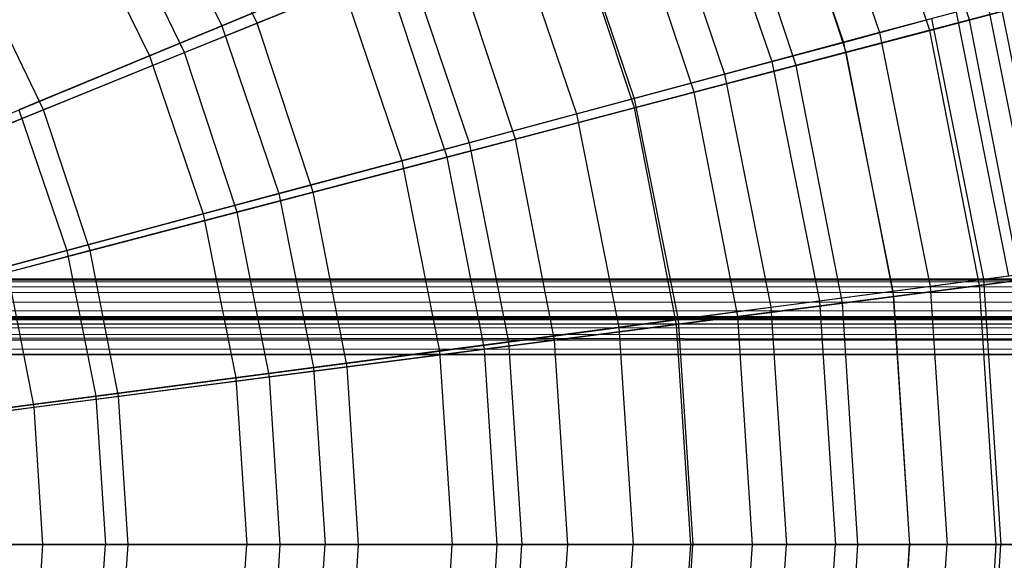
# Model space of a CAD drawing. Extents: x 0.2 to 40.1, y -6.7 to 6.7.
# Tile 325 of 516: x 22.567 to 23.597, y 3.437 to 4.003. Entities that reach past the tile are written whole.
import ezdxf

# ---------------------------------------------------------------- set-up
doc = ezdxf.new("R2010")
doc.units = 0
doc.header["$MEASUREMENT"] = 0
doc.layers.get('0').update_dxf_attribs({"color": 13, "linetype": 'CONTINUOUS'})

# ---------------------------------------------------------------- blocks, each defined once
blk = doc.blocks.new('SNOWBALL_XIV_PM3_STL')
at = {"color": 0}
for p, q in [((23.561, 4.0026, 16.0947), (23.4736, 4.2658, 16.0947)), ((23.561, 4.0026, 16.0947), (23.4736, 4.2658, 16.0947)), ((23.5194, 3.9916, 14.1096), (23.4337, 4.2496, 14.1096)), ((23.5194, 3.9916, 14.1096), (23.4337, 4.2496, 14.1096)), ((23.3797, 4.2457, 15.9469), (23.4667, 3.9893, 15.9469)), ((23.3797, 4.2457, 15.9469), (23.4667, 3.9893, 15.9469)), ((23.3435, 4.2307, 14.2455), (23.4289, 3.9791, 14.2455)), ((23.3435, 4.2307, 14.2455), (23.4289, 3.9791, 14.2455)), ((23.4318, 3.9687, 16.355), (23.3498, 4.2157, 16.355)), ((23.4318, 3.9687, 16.355), (23.3498, 4.2157, 16.355)), ((23.2717, 4.2009, 16.2125), (23.3538, 3.959, 16.2125)), ((23.2717, 4.2009, 16.2125), (23.3538, 3.959, 16.2125)), ((23.3794, 3.9549, 13.8553), (23.2996, 4.1953, 13.8553)), ((23.3794, 3.9549, 13.8553), (23.2996, 4.1953, 13.8553)), ((23.2243, 4.1813, 13.9856), (23.3043, 3.9457, 13.9856)), ((23.2243, 4.1813, 13.9856), (23.3043, 3.9457, 13.9856)), ((22.815, 3.9991, 17.0103), (22.7342, 4.167, 17.0103)), ((22.815, 3.9991, 17.0103), (22.7342, 4.167, 17.0103)), ((22.6962, 4.163, 16.8943), (22.7782, 3.9965, 16.8943)), ((22.6962, 4.163, 16.8943), (22.7782, 3.9965, 16.8943)), ((23.134, 4.1439, 16.4615), (23.2098, 3.9204, 16.4615)), ((23.134, 4.1439, 16.4615), (23.2098, 3.9204, 16.4615)), ((23.2725, 3.9269, 16.5968), (23.1972, 4.1539, 16.5968)), ((23.2725, 3.9269, 16.5968), (23.1972, 4.1539, 16.5968)), ((22.7389, 3.9683, 13.2256), (22.6626, 4.1267, 13.2256)), ((22.7389, 3.9683, 13.2256), (22.6626, 4.1267, 13.2256)), ((23.2101, 3.9105, 13.6209), (23.1374, 4.1296, 13.6209)), ((23.2101, 3.9105, 13.6209), (23.1374, 4.1296, 13.6209)), ((22.6251, 4.1219, 13.3291), (22.7024, 3.9651, 13.3291)), ((22.6251, 4.1219, 13.3291), (22.7024, 3.9651, 13.3291)), ((23.0762, 4.1199, 13.7437), (23.1494, 3.9042, 13.7437)), ((23.0762, 4.1199, 13.7437), (23.1494, 3.9042, 13.7437)), ((22.9686, 4.0754, 16.6899), (22.7782, 3.9965, 16.8943)), ((22.9686, 4.0754, 16.6899), (22.7782, 3.9965, 16.8943)), ((23.018, 4.0813, 16.8163), (22.815, 3.9991, 17.0103)), ((23.018, 4.0813, 16.8163), (22.815, 3.9991, 17.0103)), ((22.9686, 4.0754, 16.6899), (23.0369, 3.8741, 16.6899)), ((22.9686, 4.0754, 16.6899), (23.0369, 3.8741, 16.6899)), ((23.0855, 3.8779, 16.8163), (23.018, 4.0813, 16.8163)), ((23.0855, 3.8779, 16.8163), (23.018, 4.0813, 16.8163)), ((22.7389, 3.9683, 13.2256), (22.9495, 4.0536, 13.4099)), ((22.7389, 3.9683, 13.2256), (22.9495, 4.0536, 13.4099)), ((23.0141, 3.8591, 13.4099), (22.9495, 4.0536, 13.4099)), ((23.0141, 3.8591, 13.4099), (22.9495, 4.0536, 13.4099)), ((22.5914, 3.9086, 17.1758), (22.5239, 4.0486, 17.1758)), ((22.5914, 3.9086, 17.1758), (22.5239, 4.0486, 17.1758)), ((22.7024, 3.9651, 13.3291), (22.9013, 4.0475, 13.5238)), ((22.7024, 3.9651, 13.3291), (22.9013, 4.0475, 13.5238)), ((22.9013, 4.0475, 13.5238), (22.9665, 3.8552, 13.5238)), ((22.9013, 4.0475, 13.5238), (22.9665, 3.8552, 13.5238)), ((23.5194, 3.9916, 14.1096), (23.6279, 4.0201, 14.3798)), ((23.5194, 3.9916, 14.1096), (23.6279, 4.0201, 14.3798)), ((23.6581, 4.028, 15.8199), (23.561, 4.0026, 16.0947)), ((23.6581, 4.028, 15.8199), (23.561, 4.0026, 16.0947)), ((23.5927, 4.023, 15.3825), (23.6488, 3.7407, 15.3825)), ((23.5927, 4.023, 15.3825), (23.6488, 3.7407, 15.3825)), ((23.5468, 4.0107, 15.6688), (23.4667, 3.9893, 15.9469)), ((23.5468, 4.0107, 15.6688), (23.4667, 3.9893, 15.9469)), ((23.5468, 4.0107, 15.6688), (23.6017, 3.7345, 15.6688)), ((23.5468, 4.0107, 15.6688), (23.6017, 3.7345, 15.6688)), ((23.5798, 4.0196, 14.8034), (23.6356, 3.739, 14.8034)), ((23.5798, 4.0196, 14.8034), (23.6356, 3.739, 14.8034)), ((23.4289, 3.9791, 14.2455), (23.5212, 4.0039, 14.5196)), ((23.4289, 3.9791, 14.2455), (23.5212, 4.0039, 14.5196)), ((23.561, 4.0026, 16.0947), (23.4318, 3.9687, 16.355)), ((23.561, 4.0026, 16.0947), (23.4318, 3.9687, 16.355)), ((23.5212, 4.0039, 14.5196), (23.5755, 3.7311, 14.5196)), ((23.5212, 4.0039, 14.5196), (23.5755, 3.7311, 14.5196)), ((23.614, 3.7303, 16.0947), (23.561, 4.0026, 16.0947)), ((23.614, 3.7303, 16.0947), (23.561, 4.0026, 16.0947)), ((22.7782, 3.9965, 16.8943), (22.5658, 3.9085, 17.0713)), ((22.7782, 3.9965, 16.8943), (22.5658, 3.9085, 17.0713)), ((22.815, 3.9991, 17.0103), (22.5914, 3.9086, 17.1758)), ((22.815, 3.9991, 17.0103), (22.5914, 3.9086, 17.1758)), ((22.7782, 3.9965, 16.8943), (22.8379, 3.8208, 16.8943)), ((22.7782, 3.9965, 16.8943), (22.8379, 3.8208, 16.8943)), ((22.8737, 3.8223, 17.0103), (22.815, 3.9991, 17.0103)), ((22.8737, 3.8223, 17.0103), (22.815, 3.9991, 17.0103)), ((23.4667, 3.9893, 15.9469), (23.3538, 3.959, 16.2125)), ((23.4667, 3.9893, 15.9469), (23.3538, 3.959, 16.2125)), ((23.3794, 3.9549, 13.8553), (23.5194, 3.9916, 14.1096)), ((23.3794, 3.9549, 13.8553), (23.5194, 3.9916, 14.1096)), ((23.4667, 3.9893, 15.9469), (23.5196, 3.7237, 15.9469)), ((23.4667, 3.9893, 15.9469), (23.5196, 3.7237, 15.9469)), ((23.5713, 3.7248, 14.1096), (23.5194, 3.9916, 14.1096)), ((23.5713, 3.7248, 14.1096), (23.5194, 3.9916, 14.1096)), ((23.3043, 3.9457, 13.9856), (23.4289, 3.9791, 14.2455)), ((23.3043, 3.9457, 13.9856), (23.4289, 3.9791, 14.2455)), ((23.4289, 3.9791, 14.2455), (23.4807, 3.7186, 14.2455)), ((23.4289, 3.9791, 14.2455), (23.4807, 3.7186, 14.2455)), ((23.4318, 3.9687, 16.355), (23.2725, 3.9269, 16.5968)), ((23.4318, 3.9687, 16.355), (23.2725, 3.9269, 16.5968)), ((23.4816, 3.7132, 16.355), (23.4318, 3.9687, 16.355)), ((23.4816, 3.7132, 16.355), (23.4318, 3.9687, 16.355)), ((22.4827, 3.8741, 13.1628), (22.7024, 3.9651, 13.3291)), ((22.4827, 3.8741, 13.1628), (22.7024, 3.9651, 13.3291)), ((22.5088, 3.8752, 13.0707), (22.7389, 3.9683, 13.2256)), ((22.5088, 3.8752, 13.0707), (22.7389, 3.9683, 13.2256)), ((22.7024, 3.9651, 13.3291), (22.7586, 3.7995, 13.3291)), ((22.7024, 3.9651, 13.3291), (22.7586, 3.7995, 13.3291)), ((22.7943, 3.8015, 13.2256), (22.7389, 3.9683, 13.2256)), ((22.7943, 3.8015, 13.2256), (22.7389, 3.9683, 13.2256)), ((23.3538, 3.959, 16.2125), (23.2098, 3.9204, 16.4615)), ((23.3538, 3.959, 16.2125), (23.2098, 3.9204, 16.4615)), ((23.3538, 3.959, 16.2125), (23.4037, 3.7084, 16.2125)), ((23.3538, 3.959, 16.2125), (23.4037, 3.7084, 16.2125)), ((23.2101, 3.9105, 13.6209), (23.3794, 3.9549, 13.8553)), ((23.2101, 3.9105, 13.6209), (23.3794, 3.9549, 13.8553)), ((23.4278, 3.7063, 13.8553), (23.3794, 3.9549, 13.8553)), ((23.4278, 3.7063, 13.8553), (23.3794, 3.9549, 13.8553)), ((23.1494, 3.9042, 13.7437), (23.3043, 3.9457, 13.9856)), ((23.1494, 3.9042, 13.7437), (23.3043, 3.9457, 13.9856)), ((23.3043, 3.9457, 13.9856), (23.3528, 3.7018, 13.9856)), ((23.3043, 3.9457, 13.9856), (23.3528, 3.7018, 13.9856)), ((23.2098, 3.9204, 16.4615), (23.0369, 3.8741, 16.6899)), ((23.2098, 3.9204, 16.4615), (23.0369, 3.8741, 16.6899)), ((23.2725, 3.9269, 16.5968), (23.0855, 3.8779, 16.8163)), ((23.2725, 3.9269, 16.5968), (23.0855, 3.8779, 16.8163)), ((23.2098, 3.9204, 16.4615), (23.2559, 3.689, 16.4615)), ((23.2098, 3.9204, 16.4615), (23.2559, 3.689, 16.4615)), ((23.3182, 3.6922, 16.5968), (23.2725, 3.9269, 16.5968)), ((23.3182, 3.6922, 16.5968), (23.2725, 3.9269, 16.5968)), ((22.5914, 3.9086, 17.1758), (22.3505, 3.8111, 17.3101)), ((22.5914, 3.9086, 17.1758), (22.3505, 3.8111, 17.3101)), ((22.5658, 3.9085, 17.0713), (22.6158, 3.7613, 17.0713)), ((22.5658, 3.9085, 17.0713), (22.6158, 3.7613, 17.0713)), ((22.6403, 3.7611, 17.1758), (22.5914, 3.9086, 17.1758)), ((22.6403, 3.7611, 17.1758), (22.5914, 3.9086, 17.1758)), ((23.0141, 3.8591, 13.4099), (23.2101, 3.9105, 13.6209)), ((23.0141, 3.8591, 13.4099), (23.2101, 3.9105, 13.6209)), ((23.2542, 3.6839, 13.6209), (23.2101, 3.9105, 13.6209)), ((23.2542, 3.6839, 13.6209), (23.2101, 3.9105, 13.6209)), ((22.9665, 3.8552, 13.5238), (23.1494, 3.9042, 13.7437)), ((22.9665, 3.8552, 13.5238), (23.1494, 3.9042, 13.7437)), ((23.1494, 3.9042, 13.7437), (23.1938, 3.6808, 13.7437)), ((23.1494, 3.9042, 13.7437), (23.1938, 3.6808, 13.7437)), ((23.0855, 3.8779, 16.8163), (22.8737, 3.8223, 17.0103)), ((23.0855, 3.8779, 16.8163), (22.8737, 3.8223, 17.0103)), ((23.1265, 3.6675, 16.8163), (23.0855, 3.8779, 16.8163)), ((23.1265, 3.6675, 16.8163), (23.0855, 3.8779, 16.8163)), ((23.0369, 3.8741, 16.6899), (22.8379, 3.8208, 16.8943)), ((23.0369, 3.8741, 16.6899), (22.8379, 3.8208, 16.8943)), ((23.0369, 3.8741, 16.6899), (23.0784, 3.6656, 16.6899)), ((23.0369, 3.8741, 16.6899), (23.0784, 3.6656, 16.6899)), ((22.7586, 3.7995, 13.3291), (22.9665, 3.8552, 13.5238)), ((22.7586, 3.7995, 13.3291), (22.9665, 3.8552, 13.5238)), ((22.7943, 3.8015, 13.2256), (23.0141, 3.8591, 13.4099)), ((22.7943, 3.8015, 13.2256), (23.0141, 3.8591, 13.4099)), ((22.9665, 3.8552, 13.5238), (23.0061, 3.6561, 13.5238)), ((22.9665, 3.8552, 13.5238), (23.0061, 3.6561, 13.5238)), ((23.0532, 3.658, 13.4099), (23.0141, 3.8591, 13.4099)), ((23.0532, 3.658, 13.4099), (23.0141, 3.8591, 13.4099)), ((22.8379, 3.8208, 16.8943), (22.6158, 3.7613, 17.0713)), ((22.8379, 3.8208, 16.8943), (22.6158, 3.7613, 17.0713)), ((22.8737, 3.8223, 17.0103), (22.6403, 3.7611, 17.1758)), ((22.8737, 3.8223, 17.0103), (22.6403, 3.7611, 17.1758)), ((22.8379, 3.8208, 16.8943), (22.8741, 3.6387, 16.8943)), ((22.8379, 3.8208, 16.8943), (22.8741, 3.6387, 16.8943)), ((22.9093, 3.6394, 17.0103), (22.8737, 3.8223, 17.0103)), ((22.9093, 3.6394, 17.0103), (22.8737, 3.8223, 17.0103)), ((22.5289, 3.738, 13.1628), (22.7586, 3.7995, 13.3291)), ((22.5289, 3.738, 13.1628), (22.7586, 3.7995, 13.3291)), ((22.5542, 3.7385, 13.0707), (22.7943, 3.8015, 13.2256)), ((22.5542, 3.7385, 13.0707), (22.7943, 3.8015, 13.2256)), ((22.7586, 3.7995, 13.3291), (22.7927, 3.628, 13.3291)), ((22.7586, 3.7995, 13.3291), (22.7927, 3.628, 13.3291)), ((22.8279, 3.629, 13.2256), (22.7943, 3.8015, 13.2256)), ((22.8279, 3.629, 13.2256), (22.7943, 3.8015, 13.2256)), ((22.6158, 3.7613, 17.0713), (22.3741, 3.6965, 17.2183)), ((22.6158, 3.7613, 17.0713), (22.3741, 3.6965, 17.2183)), ((22.6403, 3.7611, 17.1758), (22.3889, 3.6952, 17.3101)), ((22.6403, 3.7611, 17.1758), (22.3889, 3.6952, 17.3101)), ((22.6158, 3.7613, 17.0713), (22.6461, 3.6087, 17.0713)), ((22.6158, 3.7613, 17.0713), (22.6461, 3.6087, 17.0713)), ((22.67, 3.6086, 17.1758), (22.6403, 3.7611, 17.1758)), ((22.67, 3.6086, 17.1758), (22.6403, 3.7611, 17.1758)), ((39.4288, 3.7313, 51.6196), (0.8517, 3.7313, 51.6196)), ((0.8517, 3.7313, 51.6196), (39.425, 3.7302, 51.6323)), ((0.8517, 3.7313, 51.6196), (39.425, 3.7302, 51.6323)), ((0.8517, 3.7313, 50.9109), (39.4288, 3.7313, 50.9109)), ((0.8517, 3.7313, 50.9109), (39.4288, 3.7313, 50.9109)), ((39.4288, 3.7313, 51.6196), (0.8517, 3.7313, 51.6196)), ((22.5817, 3.5972, 13.0707), (22.5542, 3.7385, 13.0707)), ((22.5817, 3.5972, 13.0707), (22.5542, 3.7385, 13.0707)), ((23.6017, 3.7345, 15.6688), (23.5196, 3.7237, 15.9469)), ((23.6017, 3.7345, 15.6688), (23.5196, 3.7237, 15.9469)), ((23.5713, 3.7248, 14.1096), (23.6826, 3.7391, 14.3798)), ((23.5713, 3.7248, 14.1096), (23.6826, 3.7391, 14.3798)), ((23.5755, 3.7311, 14.5196), (23.6356, 3.739, 14.8034)), ((23.5755, 3.7311, 14.5196), (23.6356, 3.739, 14.8034)), ((0.8599, 3.7265, 51.6467), (39.425, 3.7302, 51.6323)), ((0.8599, 3.7265, 51.6467), (39.425, 3.7302, 51.6323)), ((0.8599, 3.7265, 51.6467), (39.4168, 3.7211, 51.6583)), ((0.8599, 3.7265, 51.6467), (39.4168, 3.7211, 51.6583)), ((0.8681, 3.7126, 51.6705), (39.4168, 3.7211, 51.6583)), ((0.8681, 3.7126, 51.6705), (39.4168, 3.7211, 51.6583)), ((23.5196, 3.7237, 15.9469), (23.4037, 3.7084, 16.2125)), ((23.5196, 3.7237, 15.9469), (23.4037, 3.7084, 16.2125)), ((23.4278, 3.7063, 13.8553), (23.5713, 3.7248, 14.1096)), ((23.4278, 3.7063, 13.8553), (23.5713, 3.7248, 14.1096)), ((23.4807, 3.7186, 14.2455), (23.5755, 3.7311, 14.5196)), ((23.4807, 3.7186, 14.2455), (23.5755, 3.7311, 14.5196)), ((23.614, 3.7303, 16.0947), (23.4816, 3.7132, 16.355)), ((23.614, 3.7303, 16.0947), (23.4816, 3.7132, 16.355)), ((23.5196, 3.7237, 15.9469), (23.5373, 3.4535, 15.9469)), ((23.5196, 3.7237, 15.9469), (23.5373, 3.4535, 15.9469)), ((23.5888, 3.4535, 14.1096), (23.5713, 3.7248, 14.1096)), ((23.5888, 3.4535, 14.1096), (23.5713, 3.7248, 14.1096)), ((23.5755, 3.7311, 14.5196), (23.5937, 3.4535, 14.5196)), ((23.5755, 3.7311, 14.5196), (23.5937, 3.4535, 14.5196)), ((0.8681, 3.7126, 51.6705), (39.4086, 3.7035, 51.6796)), ((0.8681, 3.7126, 51.6705), (39.4086, 3.7035, 51.6796)), ((23.4816, 3.7132, 16.355), (23.3182, 3.6922, 16.5968)), ((23.4816, 3.7132, 16.355), (23.3182, 3.6922, 16.5968)), ((23.3528, 3.7018, 13.9856), (23.4807, 3.7186, 14.2455)), ((23.3528, 3.7018, 13.9856), (23.4807, 3.7186, 14.2455)), ((23.4807, 3.7186, 14.2455), (23.4981, 3.4535, 14.2455)), ((23.4807, 3.7186, 14.2455), (23.4981, 3.4535, 14.2455)), ((23.4983, 3.4535, 16.355), (23.4816, 3.7132, 16.355)), ((23.4983, 3.4535, 16.355), (23.4816, 3.7132, 16.355)), ((0.8763, 3.6913, 51.6881), (39.4086, 3.7035, 51.6796)), ((0.8763, 3.6913, 51.6881), (39.4086, 3.7035, 51.6796)), ((23.1938, 3.6808, 13.7437), (23.3528, 3.7018, 13.9856)), ((23.1938, 3.6808, 13.7437), (23.3528, 3.7018, 13.9856)), ((23.2542, 3.6839, 13.6209), (23.4278, 3.7063, 13.8553)), ((23.2542, 3.6839, 13.6209), (23.4278, 3.7063, 13.8553)), ((23.4037, 3.7084, 16.2125), (23.2559, 3.689, 16.4615)), ((23.4037, 3.7084, 16.2125), (23.2559, 3.689, 16.4615)), ((23.3528, 3.7018, 13.9856), (23.3691, 3.4535, 13.9856)), ((23.3528, 3.7018, 13.9856), (23.3691, 3.4535, 13.9856)), ((23.4037, 3.7084, 16.2125), (23.4204, 3.4535, 16.2125)), ((23.4037, 3.7084, 16.2125), (23.4204, 3.4535, 16.2125)), ((23.4441, 3.4535, 13.8553), (23.4278, 3.7063, 13.8553)), ((23.4441, 3.4535, 13.8553), (23.4278, 3.7063, 13.8553)), ((0.8517, 3.6919, 51.6196), (39.4208, 3.6896, 51.6329)), ((0.8517, 3.6919, 51.6196), (39.4208, 3.6896, 51.6329)), ((0.8517, 3.6919, 51.6196), (39.4288, 3.6919, 51.6196)), ((39.4288, 3.6919, 50.9109), (0.8517, 3.6919, 50.9109)), ((0.8517, 3.6919, 51.6196), (39.4288, 3.6919, 51.6196)), ((39.4288, 3.6919, 50.9109), (0.8517, 3.6919, 50.9109)), ((39.3922, 3.6526, 51.6983), (0.8763, 3.6913, 51.6881)), ((0.8763, 3.6913, 51.6881), (39.4004, 3.6797, 51.6935)), ((0.8763, 3.6913, 51.6881), (39.4004, 3.6797, 51.6935)), ((39.3922, 3.6526, 51.6983), (0.8763, 3.6913, 51.6881)), ((23.3182, 3.6922, 16.5968), (23.1265, 3.6675, 16.8163)), ((23.3182, 3.6922, 16.5968), (23.1265, 3.6675, 16.8163)), ((23.3336, 3.4535, 16.5968), (23.3182, 3.6922, 16.5968)), ((23.3336, 3.4535, 16.5968), (23.3182, 3.6922, 16.5968)), ((0.862, 3.6882, 51.6364), (39.4208, 3.6896, 51.6329)), ((0.862, 3.6882, 51.6364), (39.4208, 3.6896, 51.6329)), ((0.862, 3.6882, 51.6364), (39.4116, 3.6817, 51.646)), ((0.862, 3.6882, 51.6364), (39.4116, 3.6817, 51.646)), ((0.8711, 3.679, 51.6487), (39.4116, 3.6817, 51.646)), ((0.8711, 3.679, 51.6487), (39.4116, 3.6817, 51.646)), ((23.0061, 3.6561, 13.5238), (23.1938, 3.6808, 13.7437)), ((23.0061, 3.6561, 13.5238), (23.1938, 3.6808, 13.7437)), ((23.0532, 3.658, 13.4099), (23.2542, 3.6839, 13.6209)), ((23.0532, 3.658, 13.4099), (23.2542, 3.6839, 13.6209)), ((23.2559, 3.689, 16.4615), (23.0784, 3.6656, 16.6899)), ((23.2559, 3.689, 16.4615), (23.0784, 3.6656, 16.6899)), ((23.1938, 3.6808, 13.7437), (23.2087, 3.4535, 13.7437)), ((23.1938, 3.6808, 13.7437), (23.2087, 3.4535, 13.7437)), ((23.269, 3.4535, 13.6209), (23.2542, 3.6839, 13.6209)), ((23.269, 3.4535, 13.6209), (23.2542, 3.6839, 13.6209)), ((23.2559, 3.689, 16.4615), (23.2713, 3.4535, 16.4615)), ((23.2559, 3.689, 16.4615), (23.2713, 3.4535, 16.4615)), ((0.8711, 3.679, 51.6487), (39.4025, 3.6693, 51.6552)), ((0.8711, 3.679, 51.6487), (39.4025, 3.6693, 51.6552)), ((0.8802, 3.6659, 51.6566), (39.4025, 3.6693, 51.6552)), ((0.8802, 3.6659, 51.6566), (39.4025, 3.6693, 51.6552)), ((0.8802, 3.6659, 51.6566), (39.3922, 3.6526, 51.6589)), ((0.8802, 3.6659, 51.6566), (39.3922, 3.6526, 51.6589)), ((39.3922, 3.6526, 51.6983), (0.8845, 3.6653, 51.6973)), ((39.3922, 3.6526, 51.6983), (0.8845, 3.6653, 51.6973)), ((23.0784, 3.6656, 16.6899), (22.8741, 3.6387, 16.8943)), ((23.0784, 3.6656, 16.6899), (22.8741, 3.6387, 16.8943)), ((23.1265, 3.6675, 16.8163), (22.9093, 3.6394, 17.0103)), ((23.1265, 3.6675, 16.8163), (22.9093, 3.6394, 17.0103)), ((23.0784, 3.6656, 16.6899), (23.0923, 3.4535, 16.6899)), ((23.0784, 3.6656, 16.6899), (23.0923, 3.4535, 16.6899)), ((23.1402, 3.4535, 16.8163), (23.1265, 3.6675, 16.8163)), ((23.1402, 3.4535, 16.8163), (23.1265, 3.6675, 16.8163)), ((39.3922, 3.6526, 51.6983), (10.6757, 3.6524, 51.6983)), ((10.6757, 3.6524, 51.6589), (39.3922, 3.6526, 51.6589)), ((39.3922, 3.6526, 51.6983), (10.6757, 3.6524, 51.6983)), ((10.6757, 3.6524, 51.6589), (39.3922, 3.6526, 51.6589)), ((22.7927, 3.628, 13.3291), (23.0061, 3.6561, 13.5238)), ((22.7927, 3.628, 13.3291), (23.0061, 3.6561, 13.5238)), ((22.8279, 3.629, 13.2256), (23.0532, 3.658, 13.4099)), ((22.8279, 3.629, 13.2256), (23.0532, 3.658, 13.4099)), ((23.0061, 3.6561, 13.5238), (23.0194, 3.4535, 13.5238)), ((23.0061, 3.6561, 13.5238), (23.0194, 3.4535, 13.5238)), ((23.0664, 3.4535, 13.4099), (23.0532, 3.658, 13.4099)), ((23.0664, 3.4535, 13.4099), (23.0532, 3.658, 13.4099)), ((22.8741, 3.6387, 16.8943), (22.6461, 3.6087, 17.0713)), ((22.8741, 3.6387, 16.8943), (22.6461, 3.6087, 17.0713)), ((22.9093, 3.6394, 17.0103), (22.67, 3.6086, 17.1758)), ((22.9093, 3.6394, 17.0103), (22.67, 3.6086, 17.1758)), ((22.8741, 3.6387, 16.8943), (22.8863, 3.4535, 16.8943)), ((22.8741, 3.6387, 16.8943), (22.8863, 3.4535, 16.8943)), ((22.9213, 3.4535, 17.0103), (22.9093, 3.6394, 17.0103)), ((22.9213, 3.4535, 17.0103), (22.9093, 3.6394, 17.0103)), ((22.5817, 3.5972, 13.0707), (22.8279, 3.629, 13.2256)), ((22.5817, 3.5972, 13.0707), (22.8279, 3.629, 13.2256)), ((22.8392, 3.4535, 13.2256), (22.8279, 3.629, 13.2256)), ((22.8392, 3.4535, 13.2256), (22.8279, 3.629, 13.2256)), ((22.5569, 3.597, 13.1628), (22.7927, 3.628, 13.3291)), ((22.5569, 3.597, 13.1628), (22.7927, 3.628, 13.3291)), ((22.7927, 3.628, 13.3291), (22.8042, 3.4535, 13.3291)), ((22.7927, 3.628, 13.3291), (22.8042, 3.4535, 13.3291)), ((22.6461, 3.6087, 17.0713), (22.3981, 3.5761, 17.2183)), ((22.6461, 3.6087, 17.0713), (22.3981, 3.5761, 17.2183)), ((22.67, 3.6086, 17.1758), (22.4123, 3.5754, 17.3101)), ((22.67, 3.6086, 17.1758), (22.4123, 3.5754, 17.3101)), ((22.6461, 3.6087, 17.0713), (22.6563, 3.4535, 17.0713)), ((22.6461, 3.6087, 17.0713), (22.6563, 3.4535, 17.0713)), ((22.68, 3.4535, 17.1758), (22.67, 3.6086, 17.1758)), ((22.68, 3.4535, 17.1758), (22.67, 3.6086, 17.1758)), ((22.3184, 3.5633, 12.9478), (22.5817, 3.5972, 13.0707)), ((22.3184, 3.5633, 12.9478), (22.5817, 3.5972, 13.0707)), ((22.5909, 3.4535, 13.0707), (22.5817, 3.5972, 13.0707)), ((22.5909, 3.4535, 13.0707), (22.5817, 3.5972, 13.0707)), ((22.3255, 3.4535, 12.9478), (22.5909, 3.4535, 13.0707)), ((22.3255, 3.4535, 12.9478), (22.5909, 3.4535, 13.0707)), ((22.4061, 3.4535, 17.2183), (22.6563, 3.4535, 17.0713)), ((22.4061, 3.4535, 17.2183), (22.6563, 3.4535, 17.0713)), ((22.68, 3.4535, 17.1758), (22.4201, 3.4535, 17.3101)), ((22.68, 3.4535, 17.1758), (22.4201, 3.4535, 17.3101)), ((22.8042, 3.4535, 13.3291), (22.5663, 3.4535, 13.1628)), ((22.8042, 3.4535, 13.3291), (22.5663, 3.4535, 13.1628)), ((22.5817, 3.3098, 13.0707), (22.5909, 3.4535, 13.0707)), ((22.5817, 3.3098, 13.0707), (22.5909, 3.4535, 13.0707)), ((22.5909, 3.4535, 13.0707), (22.8392, 3.4535, 13.2256)), ((22.5909, 3.4535, 13.0707), (22.8392, 3.4535, 13.2256)), ((22.6461, 3.2983, 17.0713), (22.6563, 3.4535, 17.0713)), ((22.6461, 3.2983, 17.0713), (22.6563, 3.4535, 17.0713)), ((22.6563, 3.4535, 17.0713), (22.8863, 3.4535, 16.8943)), ((22.6563, 3.4535, 17.0713), (22.8863, 3.4535, 16.8943)), ((22.67, 3.2985, 17.1758), (22.68, 3.4535, 17.1758)), ((22.67, 3.2985, 17.1758), (22.68, 3.4535, 17.1758)), ((22.9213, 3.4535, 17.0103), (22.68, 3.4535, 17.1758)), ((22.9213, 3.4535, 17.0103), (22.68, 3.4535, 17.1758)), ((22.7927, 3.279, 13.3291), (22.8042, 3.4535, 13.3291)), ((22.7927, 3.279, 13.3291), (22.8042, 3.4535, 13.3291)), ((23.0194, 3.4535, 13.5238), (22.8042, 3.4535, 13.3291)), ((23.0194, 3.4535, 13.5238), (22.8042, 3.4535, 13.3291)), ((22.8279, 3.2781, 13.2256), (22.8392, 3.4535, 13.2256)), ((22.8279, 3.2781, 13.2256), (22.8392, 3.4535, 13.2256)), ((22.8392, 3.4535, 13.2256), (23.0664, 3.4535, 13.4099)), ((22.8392, 3.4535, 13.2256), (23.0664, 3.4535, 13.4099)), ((22.8741, 3.2683, 16.8943), (22.8863, 3.4535, 16.8943)), ((22.8741, 3.2683, 16.8943), (22.8863, 3.4535, 16.8943)), ((22.8863, 3.4535, 16.8943), (23.0923, 3.4535, 16.6899)), ((22.8863, 3.4535, 16.8943), (23.0923, 3.4535, 16.6899)), ((22.9093, 3.2676, 17.0103), (22.9213, 3.4535, 17.0103)), ((22.9093, 3.2676, 17.0103), (22.9213, 3.4535, 17.0103)), ((23.1402, 3.4535, 16.8163), (22.9213, 3.4535, 17.0103)), ((23.1402, 3.4535, 16.8163), (22.9213, 3.4535, 17.0103)), ((23.0061, 3.2509, 13.5238), (23.0194, 3.4535, 13.5238)), ((23.0061, 3.2509, 13.5238), (23.0194, 3.4535, 13.5238)), ((23.2087, 3.4535, 13.7437), (23.0194, 3.4535, 13.5238)), ((23.2087, 3.4535, 13.7437), (23.0194, 3.4535, 13.5238)), ((23.0532, 3.249, 13.4099), (23.0664, 3.4535, 13.4099)), ((23.0532, 3.249, 13.4099), (23.0664, 3.4535, 13.4099)), ((23.0664, 3.4535, 13.4099), (23.269, 3.4535, 13.6209)), ((23.0664, 3.4535, 13.4099), (23.269, 3.4535, 13.6209)), ((23.0784, 3.2414, 16.6899), (23.0923, 3.4535, 16.6899)), ((23.0784, 3.2414, 16.6899), (23.0923, 3.4535, 16.6899)), ((23.0923, 3.4535, 16.6899), (23.2713, 3.4535, 16.4615)), ((23.0923, 3.4535, 16.6899), (23.2713, 3.4535, 16.4615)), ((23.1265, 3.2396, 16.8163), (23.1402, 3.4535, 16.8163)), ((23.1265, 3.2396, 16.8163), (23.1402, 3.4535, 16.8163)), ((23.3336, 3.4535, 16.5968), (23.1402, 3.4535, 16.8163)), ((23.3336, 3.4535, 16.5968), (23.1402, 3.4535, 16.8163)), ((23.1938, 3.2262, 13.7437), (23.2087, 3.4535, 13.7437)), ((23.1938, 3.2262, 13.7437), (23.2087, 3.4535, 13.7437)), ((23.3691, 3.4535, 13.9856), (23.2087, 3.4535, 13.7437)), ((23.3691, 3.4535, 13.9856), (23.2087, 3.4535, 13.7437)), ((23.2542, 3.2231, 13.6209), (23.269, 3.4535, 13.6209)), ((23.2542, 3.2231, 13.6209), (23.269, 3.4535, 13.6209)), ((23.2559, 3.2181, 16.4615), (23.2713, 3.4535, 16.4615)), ((23.2559, 3.2181, 16.4615), (23.2713, 3.4535, 16.4615)), ((23.269, 3.4535, 13.6209), (23.4441, 3.4535, 13.8553)), ((23.269, 3.4535, 13.6209), (23.4441, 3.4535, 13.8553)), ((23.2713, 3.4535, 16.4615), (23.4204, 3.4535, 16.2125)), ((23.2713, 3.4535, 16.4615), (23.4204, 3.4535, 16.2125)), ((23.3182, 3.2149, 16.5968), (23.3336, 3.4535, 16.5968)), ((23.3182, 3.2149, 16.5968), (23.3336, 3.4535, 16.5968)), ((23.4983, 3.4535, 16.355), (23.3336, 3.4535, 16.5968)), ((23.4983, 3.4535, 16.355), (23.3336, 3.4535, 16.5968)), ((23.3528, 3.2053, 13.9856), (23.3691, 3.4535, 13.9856)), ((23.3528, 3.2053, 13.9856), (23.3691, 3.4535, 13.9856)), ((23.4981, 3.4535, 14.2455), (23.3691, 3.4535, 13.9856)), ((23.4981, 3.4535, 14.2455), (23.3691, 3.4535, 13.9856)), ((23.4037, 3.1986, 16.2125), (23.4204, 3.4535, 16.2125)), ((23.4037, 3.1986, 16.2125), (23.4204, 3.4535, 16.2125)), ((23.4204, 3.4535, 16.2125), (23.5373, 3.4535, 15.9469)), ((23.4204, 3.4535, 16.2125), (23.5373, 3.4535, 15.9469)), ((23.4278, 3.2007, 13.8553), (23.4441, 3.4535, 13.8553)), ((23.4278, 3.2007, 13.8553), (23.4441, 3.4535, 13.8553)), ((23.4441, 3.4535, 13.8553), (23.5888, 3.4535, 14.1096)), ((23.4441, 3.4535, 13.8553), (23.5888, 3.4535, 14.1096)), ((23.4807, 3.1885, 14.2455), (23.4981, 3.4535, 14.2455)), ((23.4807, 3.1885, 14.2455), (23.4981, 3.4535, 14.2455)), ((23.4816, 3.1938, 16.355), (23.4983, 3.4535, 16.355)), ((23.4816, 3.1938, 16.355), (23.4983, 3.4535, 16.355)), ((23.5937, 3.4535, 14.5196), (23.4981, 3.4535, 14.2455)), ((23.5937, 3.4535, 14.5196), (23.4981, 3.4535, 14.2455)), ((23.6318, 3.4535, 16.0947), (23.4983, 3.4535, 16.355)), ((23.6318, 3.4535, 16.0947), (23.4983, 3.4535, 16.355)), ((23.5196, 3.1833, 15.9469), (23.5373, 3.4535, 15.9469)), ((23.5196, 3.1833, 15.9469), (23.5373, 3.4535, 15.9469)), ((23.5373, 3.4535, 15.9469), (23.6201, 3.4535, 15.6688)), ((23.5373, 3.4535, 15.9469), (23.6201, 3.4535, 15.6688)), ((23.5713, 3.1822, 14.1096), (23.5888, 3.4535, 14.1096)), ((23.5713, 3.1822, 14.1096), (23.5888, 3.4535, 14.1096)), ((23.5755, 3.176, 14.5196), (23.5937, 3.4535, 14.5196)), ((23.5755, 3.176, 14.5196), (23.5937, 3.4535, 14.5196)), ((23.5888, 3.4535, 14.1096), (23.7009, 3.4535, 14.3798)), ((23.5888, 3.4535, 14.1096), (23.7009, 3.4535, 14.3798)), ((23.6543, 3.4535, 14.8034), (23.5937, 3.4535, 14.5196)), ((23.6543, 3.4535, 14.8034), (23.5937, 3.4535, 14.5196))]:
    blk.add_line(p, q, dxfattribs=at)
blk = doc.blocks.new('GRUPUJ_1')
at = {"color": 0}
blk.add_blockref('SNOWBALL_XIV_PM3_STL', (-0.2062, 6.6596, -0.5119), dxfattribs=at)

msp = doc.modelspace()

# ---------------------------------------------------------------- block references
at = {"color": 0}
msp.add_blockref('GRUPUJ_1', (0.2062, -6.6596, 0.5119), dxfattribs=at)

doc.saveas('drawing.dxf')
